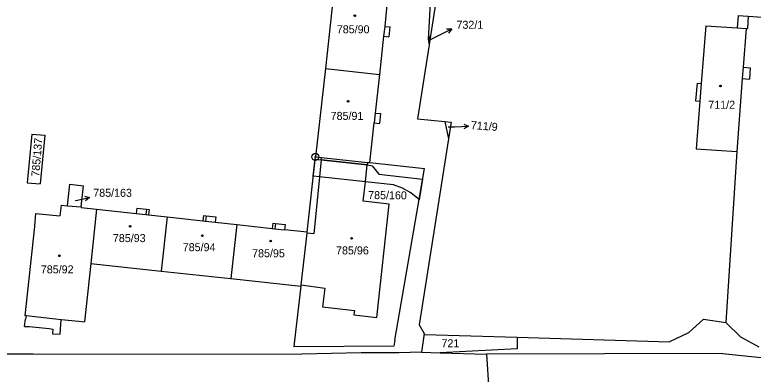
# Model space of a CAD drawing. Extents: x -593183 to -588034, y -1130415 to -1124994.
# Drawn here: x -591498.3 to -591341.4, y -1128828.7 to -1128752.4 of the extents above; entities that cross this region are included whole.
import ezdxf

# ---------------------------------------------------------------- set-up
doc = ezdxf.new("R2010")
doc.units = 0
for name, color, linetype in [('Vrstva 1', 7, 'Continuous'), ('Vrstva 16', 7, 'Continuous'), ('Vrstva 18', 7, 'Continuous'), ('Vrstva 19', 7, 'Continuous'), ('Vrstva 24', 7, 'Continuous'), ('Vrstva 25', 7, 'Continuous'), ('Vrstva 27', 7, 'Continuous'), ('Vrstva 4', 7, 'Continuous')]:
    doc.layers.add(name, color=color, linetype=linetype)

msp = doc.modelspace()

# ---------------------------------------------------------------- linework, layer by layer
at = {"layer": 'Vrstva 1'}
for p, q in [((-591407.22, -1128739.15), (-591409.96, -1128756.87)), ((-591409.63, -1128742.62), (-591410.5, -1128757.64)), ((-591430.27, -1128745.24), (-591432.28, -1128763.86)), ((-591418.87, -1128746.46), (-591419.7, -1128754.89)), ((-591344.67, -1128752.58), (-591344.85, -1128755.23)), ((-591344.67, -1128752.58), (-591342.49, -1128752.73)), ((-591342.49, -1128752.73), (-591342.68, -1128755.37)), ((-591342.49, -1128752.73), (-591339.52, -1128752.93)), ((-591419.7, -1128754.89), (-591418.58, -1128755.01)), ((-591418.58, -1128755.01), (-591418.81, -1128757.1)), ((-591351.51, -1128754.81), (-591352.48, -1128767.03)), ((-591351.51, -1128754.81), (-591344.85, -1128755.23)), ((-591342.97, -1128755.35), (-591343.58, -1128763.58)), ((-591342.97, -1128755.35), (-591342.68, -1128755.37)), ((-591419.93, -1128756.98), (-591420.82, -1128765.11)), ((-591419.93, -1128756.98), (-591418.81, -1128757.1)), ((-591409.96, -1128756.87), (-591410.5, -1128757.64)), ((-591410.5, -1128757.64), (-591410.26, -1128758.8)), ((-591409.96, -1128756.87), (-591410.26, -1128758.8)), ((-591410.26, -1128758.8), (-591412.7, -1128774.52)), ((-591432.28, -1128763.86), (-591434.42, -1128782.6)), ((-591432.28, -1128763.86), (-591420.82, -1128765.11)), ((-591343.58, -1128763.58), (-591342.07, -1128763.69)), ((-591342.07, -1128763.69), (-591342.25, -1128766.07)), ((-591420.82, -1128765.11), (-591421.72, -1128773.3)), ((-591343.76, -1128765.96), (-591344.9, -1128781.44)), ((-591343.76, -1128765.96), (-591342.25, -1128766.07)), ((-591353.38, -1128766.96), (-591353.68, -1128770.69)), ((-591353.38, -1128766.96), (-591352.48, -1128767.03)), ((-591353.68, -1128770.69), (-591352.78, -1128770.76)), ((-591352.78, -1128770.76), (-591353.59, -1128780.9)), ((-591421.72, -1128773.3), (-591420.6, -1128773.42)), ((-591420.6, -1128773.42), (-591420.82, -1128775.5)), ((-591422.87, -1128783.82), (-591421.95, -1128775.38)), ((-591421.95, -1128775.38), (-591420.82, -1128775.5)), ((-591412.7, -1128774.52), (-591406.94, -1128775.08)), ((-591406.94, -1128775.08), (-591405.62, -1128775.21)), ((-591406.94, -1128775.08), (-591406.18, -1128778.76)), ((-591405.62, -1128775.21), (-591406.18, -1128778.76)), ((-591494.6, -1128777.74), (-591495.62, -1128788.07)), ((-591494.6, -1128777.74), (-591491.9, -1128778.01)), ((-591491.9, -1128778.01), (-591492.89, -1128788.33)), ((-591406.18, -1128778.76), (-591412.4, -1128818.28)), ((-591353.59, -1128780.9), (-591344.9, -1128781.44)), ((-591344.9, -1128781.44), (-591347.29, -1128817.74)), ((-591436.16, -1128798.61), (-591434.42, -1128782.6)), ((-591434.42, -1128782.6), (-591433.13, -1128782.74)), ((-591433.13, -1128782.74), (-591423.32, -1128783.77)), ((-591423.78, -1128787.92), (-591423.4, -1128784.27)), ((-591423.32, -1128783.77), (-591423.4, -1128784.27)), ((-591423.32, -1128783.77), (-591422.87, -1128783.82)), ((-591422.87, -1128783.82), (-591411.26, -1128785.05)), ((-591417.56, -1128821.48), (-591411.26, -1128785.05)), ((-591495.62, -1128788.07), (-591492.89, -1128788.33)), ((-591424.24, -1128791.96), (-591423.78, -1128787.92)), ((-591487.08, -1128792.95), (-591486.54, -1128788.42)), ((-591486.54, -1128788.42), (-591483.64, -1128788.71)), ((-591484.12, -1128793.22), (-591483.64, -1128788.71)), ((-591488.4, -1128792.82), (-591488.7, -1128795.13)), ((-591488.4, -1128792.82), (-591487.08, -1128792.95)), ((-591418.76, -1128792.6), (-591424.24, -1128791.96)), ((-591421.36, -1128816.67), (-591418.76, -1128792.6)), ((-591487.08, -1128792.95), (-591484.12, -1128793.22)), ((-591484.12, -1128793.22), (-591484.13, -1128793.36)), ((-591484.13, -1128793.36), (-591480.91, -1128793.69)), ((-591480.91, -1128793.69), (-591482.08, -1128805.24)), ((-591480.91, -1128793.69), (-591472.46, -1128794.62)), ((-591472.34, -1128793.47), (-591472.46, -1128794.62)), ((-591472.34, -1128793.47), (-591470.26, -1128793.69)), ((-591470.26, -1128793.69), (-591469.7, -1128793.76)), ((-591469.7, -1128793.76), (-591469.83, -1128794.91)), ((-591493.92, -1128796.31), (-591493.79, -1128794.64)), ((-591493.79, -1128794.64), (-591488.7, -1128795.13)), ((-591469.83, -1128794.91), (-591465.92, -1128795.34)), ((-591465.92, -1128795.34), (-591467.19, -1128806.84)), ((-591465.92, -1128795.34), (-591458.31, -1128796.17)), ((-591458.18, -1128795.02), (-591458.31, -1128796.17)), ((-591458.18, -1128795.02), (-591457.6, -1128795.09)), ((-591457.6, -1128795.09), (-591455.54, -1128795.31)), ((-591455.54, -1128795.31), (-591455.67, -1128796.47)), ((-591494.09, -1128797.4), (-591496.1, -1128816.32)), ((-591493.97, -1128796.3), (-591494.09, -1128797.4)), ((-591493.97, -1128796.3), (-591493.92, -1128796.31)), ((-591455.67, -1128796.47), (-591451.12, -1128796.97)), ((-591451.12, -1128796.97), (-591452.39, -1128808.43)), ((-591451.12, -1128796.97), (-591443.59, -1128797.79)), ((-591443.47, -1128796.64), (-591443.59, -1128797.79)), ((-591443.47, -1128796.64), (-591442.91, -1128796.7)), ((-591442.91, -1128796.7), (-591440.83, -1128796.93)), ((-591440.83, -1128796.93), (-591440.96, -1128798.08)), ((-591436.16, -1128798.61), (-591440.96, -1128798.08)), ((-591437.42, -1128809.79), (-591436.18, -1128798.76)), ((-591436.18, -1128798.76), (-591436.16, -1128798.61)), ((-591482.08, -1128805.24), (-591483.42, -1128817.61)), ((-591482.08, -1128805.24), (-591467.19, -1128806.84)), ((-591467.19, -1128806.84), (-591452.39, -1128808.43)), ((-591452.39, -1128808.43), (-591437.45, -1128810.04)), ((-591438.75, -1128821.54), (-591437.45, -1128810.04)), ((-591437.45, -1128810.04), (-591437.42, -1128809.79)), ((-591437.42, -1128809.79), (-591432.41, -1128810.45)), ((-591432.41, -1128810.45), (-591432.93, -1128814.42)), ((-591432.93, -1128814.42), (-591426.11, -1128815.18)), ((-591495.86, -1128816.3), (-591496.1, -1128816.32)), ((-591495.86, -1128816.3), (-591495.95, -1128817.07)), ((-591426.11, -1128815.18), (-591426.22, -1128816.13)), ((-591426.22, -1128816.13), (-591421.36, -1128816.67)), ((-591496.22, -1128818.57), (-591495.95, -1128817.07)), ((-591488.62, -1128820.26), (-591488.4, -1128817.08)), ((-591488.4, -1128817.08), (-591484.63, -1128817.48)), ((-591484.63, -1128817.48), (-591483.42, -1128817.61)), ((-591351.99, -1128817.02), (-591355.21, -1128819.93)), ((-591351.99, -1128817.02), (-591347.29, -1128817.74)), ((-591347.29, -1128817.74), (-591344.13, -1128820.8)), ((-591496.22, -1128818.57), (-591495.18, -1128818.6)), ((-591495.18, -1128818.6), (-591490.96, -1128819.03)), ((-591490.96, -1128819.03), (-591490.17, -1128819.17)), ((-591490.17, -1128819.17), (-591490.25, -1128820.14)), ((-591412.4, -1128818.28), (-591411.35, -1128820.1)), ((-591490.25, -1128820.14), (-591488.62, -1128820.26)), ((-591411.35, -1128820.1), (-591411.92, -1128824.06)), ((-591411.35, -1128820.1), (-591411.24, -1128820.29)), ((-591411.24, -1128820.29), (-591391.58, -1128820.89)), ((-591391.58, -1128820.89), (-591391.55, -1128821.19)), ((-591391.58, -1128820.89), (-591359.21, -1128821.88)), ((-591355.21, -1128819.93), (-591359.21, -1128821.88)), ((-591344.13, -1128820.8), (-591340.22, -1128822.93)), ((-591438.9, -1128822.9), (-591438.75, -1128821.54)), ((-591417.56, -1128821.48), (-591417.78, -1128822.76)), ((-591391.55, -1128821.19), (-591391.55, -1128823.35)), ((-591417.78, -1128822.76), (-591438.9, -1128822.9)), ((-591424.7, -1128824.22), (-591437.27, -1128824.45)), ((-591423.74, -1128824.18), (-591424.7, -1128824.22)), ((-591416.73, -1128824.18), (-591423.74, -1128824.18)), ((-591411.92, -1128824.06), (-591416.73, -1128824.18)), ((-591411.92, -1128824.06), (-591407.91, -1128824.17)), ((-591391.55, -1128823.35), (-591407.91, -1128824.17)), ((-591407.91, -1128824.17), (-591398.09, -1128824.45)), ((-591514.72, -1128824.37), (-591494.35, -1128824.38)), ((-591494.35, -1128824.38), (-591437.27, -1128824.45)), ((-591398.09, -1128824.45), (-591397.57, -1128832.15))]:
    msp.add_line(p, q, dxfattribs=at)
at = {"layer": 'Vrstva 16'}
for p, q in [((-591410.38, -1128757.91), (-591408.13, -1128756.76)), ((-591406.21, -1128776.22), (-591404.91, -1128776.18)), ((-591485.39, -1128791.84), (-591485.32, -1128791.83))]:
    msp.add_line(p, q, dxfattribs=at)
at = {"layer": 'Vrstva 24'}
for radius in [0.75, 0.0903]:
    msp.add_circle((-591434.42, -1128782.6), radius, dxfattribs=at)
at = {"layer": 'Vrstva 25'}
for p, q in [((-591408.13, -1128756.76), (-591405.46, -1128755.4)), ((-591404.91, -1128776.18), (-591401.91, -1128776.09)), ((-591485.32, -1128791.83), (-591482.38, -1128791.22))]:
    msp.add_line(p, q, dxfattribs=at)
for points in [[(-591406.58, -1128755.41), (-591405.46, -1128755.4), (-591406.12, -1128756.3)], [(-591402.93, -1128775.62), (-591401.91, -1128776.09), (-591402.9, -1128776.62)], [(-591483.46, -1128790.94), (-591482.38, -1128791.22), (-591483.26, -1128791.91)]]:
    msp.add_lwpolyline(points, dxfattribs=at)
for centre, radius in [((-591426.05, -1128752.61), 0.175), ((-591426.05, -1128752.61), 0.15), ((-591348.4, -1128767.55), 0.175), ((-591348.4, -1128767.55), 0.15), ((-591427.46, -1128770.8), 0.175), ((-591427.46, -1128770.8), 0.15), ((-591473.75, -1128797.34), 0.175), ((-591473.75, -1128797.34), 0.15), ((-591458.41, -1128799.32), 0.175), ((-591458.41, -1128799.32), 0.15), ((-591443.92, -1128800.46), 0.175), ((-591443.92, -1128800.46), 0.15), ((-591426.73, -1128799.9), 0.175), ((-591426.73, -1128799.9), 0.15), ((-591488.8, -1128803.59), 0.175), ((-591488.8, -1128803.59), 0.15)]:
    msp.add_circle(centre, radius, dxfattribs=at)
at = {"layer": 'Vrstva 27'}
for p, q in [((-591434.86, -1128786.66), (-591434.47, -1128783.05)), ((-591434.47, -1128783.05), (-591433.18, -1128783.19)), ((-591433.18, -1128783.19), (-591423.4, -1128784.27)), ((-591423.4, -1128784.27), (-591422.34, -1128784.48)), ((-591422.34, -1128784.48), (-591420.92, -1128786.25)), ((-591420.92, -1128786.25), (-591411.65, -1128787.31)), ((-591433.57, -1128786.81), (-591434.86, -1128786.66)), ((-591423.78, -1128787.92), (-591433.57, -1128786.81)), ((-591417.8, -1128788.55), (-591423.78, -1128787.92)), ((-591411.65, -1128787.31), (-591412.41, -1128791.72)), ((-591415.9, -1128789.23), (-591417.8, -1128788.55)), ((-591414.17, -1128790.2), (-591415.9, -1128789.23)), ((-591412.66, -1128791.44), (-591414.17, -1128790.2)), ((-591412.41, -1128791.72), (-591412.66, -1128791.44))]:
    msp.add_line(p, q, dxfattribs=at)
at = {"layer": 'Vrstva 4'}
for p, q in [((-591419.7, -1128754.89), (-591419.93, -1128756.98)), ((-591344.85, -1128755.23), (-591342.97, -1128755.35)), ((-591343.58, -1128763.58), (-591343.76, -1128765.96)), ((-591352.48, -1128767.03), (-591352.78, -1128770.76)), ((-591421.72, -1128773.3), (-591421.95, -1128775.38)), ((-591433.18, -1128783.19), (-591433.57, -1128786.81)), ((-591433.18, -1128783.19), (-591433.13, -1128782.74)), ((-591423.4, -1128784.27), (-591433.18, -1128783.19)), ((-591433.57, -1128786.81), (-591434.78, -1128798.9)), ((-591423.78, -1128787.92), (-591433.57, -1128786.81)), ((-591470.26, -1128793.69), (-591470.39, -1128794.85)), ((-591472.46, -1128794.62), (-591470.39, -1128794.85)), ((-591470.39, -1128794.85), (-591469.83, -1128794.91)), ((-591457.6, -1128795.09), (-591457.73, -1128796.24)), ((-591494.09, -1128797.4), (-591494.01, -1128797.41)), ((-591494.01, -1128797.41), (-591493.92, -1128796.31)), ((-591458.31, -1128796.17), (-591457.73, -1128796.24)), ((-591457.73, -1128796.24), (-591455.67, -1128796.47)), ((-591442.91, -1128796.7), (-591443.04, -1128797.85)), ((-591443.59, -1128797.79), (-591443.04, -1128797.85)), ((-591443.04, -1128797.85), (-591440.96, -1128798.08)), ((-591434.78, -1128798.9), (-591436.18, -1128798.76)), ((-591495.86, -1128816.3), (-591489.63, -1128816.95)), ((-591489.63, -1128816.95), (-591488.4, -1128817.08)), ((-591347.99, -1128824.36), (-591398.09, -1128824.45)), ((-591347.99, -1128824.36), (-591276.1, -1128831.78))]:
    msp.add_line(p, q, dxfattribs=at)

# ---------------------------------------------------------------- texts
at = {"layer": 'Vrstva 16'}
for s, p in [('732/1', (-591404.46, -1128755.4)), ('785/163', (-591481.59, -1128791.07))]:
    msp.add_text(s, height=1.7, dxfattribs=at).set_placement(p)
msp.add_text('711/9', height=1.7, rotation=355.73, dxfattribs=at).set_placement((-591401.45, -1128776.68))
at = {"layer": 'Vrstva 18'}
for s, height, rotation, p in [('732/1', 0.1, 81.2538, (-591410.26, -1128757.82)), ('711/9', 0.01, 355.73, (-591406.21, -1128776.22)), ('785/137', 1.7, 85.2411, (-591493.06, -1128786.84)), ('785/160', 1.7, 359.4292, (-591423.22, -1128791.54))]:
    msp.add_text(s, height=height, rotation=rotation, dxfattribs=at).set_placement(p)
for s, height, p in [('785/163', 0.1, (-591485.63, -1128791.84)), ('721', 1.7, (-591407.65, -1128823.01))]:
    msp.add_text(s, height=height, dxfattribs=at).set_placement(p)
at = {"layer": 'Vrstva 19'}
for s, p in [('785/90', (-591429.87, -1128756.36)), ('711/2', (-591350.99, -1128772.38)), ('785/91', (-591431.18, -1128774.74)), ('785/93', (-591477.42, -1128800.68)), ('785/94', (-591462.58, -1128802.61)), ('785/95', (-591447.85, -1128803.9)), ('785/96', (-591430.03, -1128803.3)), ('785/92', (-591492.72, -1128807.32))]:
    msp.add_text(s, height=1.7, dxfattribs=at).set_placement(p)

doc.saveas('drawing.dxf')
